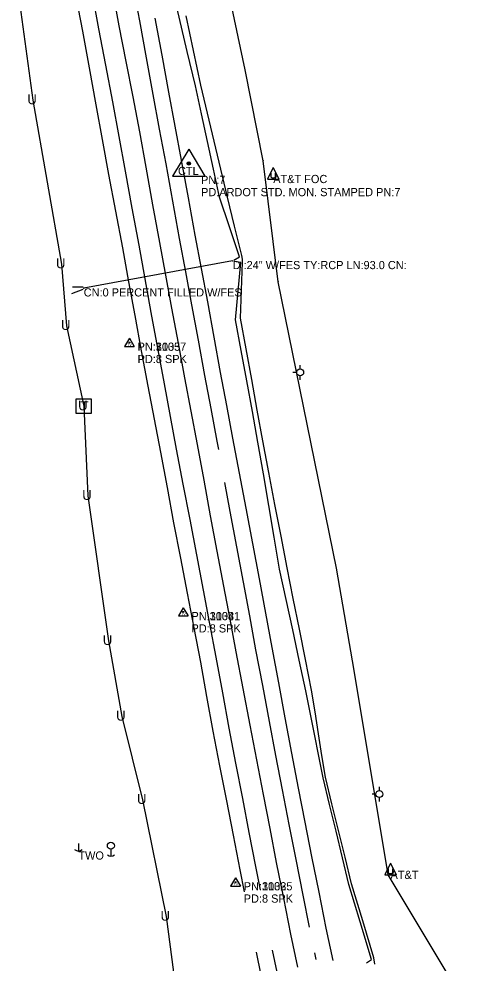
# Model space of a CAD drawing. Extents: x 954793 to 988390, y 1867850 to 1924428.
# Drawn here: x 986304 to 986578, y 1872784 to 1873361 of the extents above; entities that cross this region are included whole.
import ezdxf

# ---------------------------------------------------------------- set-up
doc = ezdxf.new("R2010")
doc.units = 0
for name, color, linetype in [('Default', 7, 'Continuous'), ('S_CROSS_DRAIN', 7, 'Continuous'), ('S_CROSS_DRAIN_ANNOT', 7, 'Continuous'), ('S_DITCHLINE', 7, 'Continuous'), ('S_DRG_PT_SYM', 7, 'Continuous'), ('S_EDGE_PAVEMENT', 7, 'Continuous'), ('S_FIBER_OPTIC_CABLE', 7, 'Continuous'), ('S_PAVEMENT_CROWN', 7, 'Continuous'), ('S_PRIMARY_CTL', 7, 'Continuous'), ('S_PRIMARY_CTL_ANNOT', 7, 'Continuous'), ('S_SECONDARY_CTL', 7, 'Continuous'), ('S_SECONDARY_CTL_ANNOT', 7, 'Continuous'), ('S_SHOULDER', 7, 'Continuous'), ('S_TELEPHONE_UTILITIES', 7, 'Continuous'), ('S_UNDERGROUND_CABLE', 7, 'Continuous'), ('S_UTILITY_POLE', 7, 'Continuous'), ('S_UTILITY_POLE_ANNOT', 7, 'Continuous'), ('S_UTL_PT_SYM', 7, 'Continuous')]:
    doc.layers.add(name, color=color, linetype=linetype)

msp = doc.modelspace()

# ---------------------------------------------------------------- linework, layer by layer
at = {"layer": 'S_CROSS_DRAIN'}
msp.add_line((986434.69, 1873213.21), (986343.69, 1873196.53), dxfattribs=at)
at = {"layer": 'S_DITCHLINE'}
for points in [[(986435.42, 1873213.76), (986438.85, 1873215.8), (986432.77, 1873234), (986426.69, 1873252.2), (986422.99, 1873269.18), (986419.3, 1873286.16), (986415.6, 1873303.13), (986411.91, 1873320.11), (986406.97, 1873341.11), (986402.04, 1873362.11), (986397.11, 1873383.11), (986392.18, 1873404.11), (986388.86, 1873426.29), (986385.55, 1873448.47), (986382.24, 1873470.66), (986378.93, 1873492.84), (986375.09, 1873512.77), (986371.25, 1873532.7), (986367.41, 1873552.63), (986363.56, 1873572.56), (986362.36, 1873585.5), (986361.16, 1873598.44), (986359.96, 1873611.38), (986358.76, 1873624.32)], [(986521.7, 1872783.76), (986520.94, 1872787.66), (986514.19, 1872810.27), (986507.44, 1872832.88), (986503.43, 1872849.14), (986499.42, 1872865.41), (986495.41, 1872881.67), (986491.4, 1872897.94), (986489.29, 1872911.23), (986487.19, 1872924.53), (986485.09, 1872937.83), (986482.98, 1872951.12), (986479.23, 1872969.79), (986475.48, 1872988.45), (986471.73, 1873007.11), (986467.97, 1873025.77), (986464.27, 1873045.16), (986460.57, 1873064.55), (986456.87, 1873083.95), (986453.16, 1873103.34), (986449.75, 1873122.08), (986446.34, 1873140.82), (986442.92, 1873159.57), (986439.51, 1873178.31), (986440.11, 1873195.38), (986440.71, 1873212.44), (986440.64, 1873214.32), (986440.22, 1873216.64), (986435.9, 1873234.45), (986431.59, 1873252.25), (986427.51, 1873269.34), (986423.43, 1873286.43), (986419.34, 1873303.51), (986415.26, 1873320.6), (986410.78, 1873341.77), (986406.29, 1873362.93)], [(986516.59, 1872784.67), (986519.56, 1872786.67), (986512.64, 1872809.59), (986505.72, 1872832.51), (986501.8, 1872848.77), (986497.88, 1872865.04), (986493.96, 1872881.3), (986490.04, 1872897.57), (986487.39, 1872910.87), (986484.74, 1872924.17), (986482.09, 1872937.47), (986479.44, 1872950.78), (986475.44, 1872969.36), (986471.43, 1872987.95), (986467.43, 1873006.54), (986463.43, 1873025.12), (986460.11, 1873044.48), (986456.8, 1873063.85), (986453.49, 1873083.21), (986450.18, 1873102.57), (986446.75, 1873121.25), (986443.33, 1873139.94), (986439.9, 1873158.62), (986436.48, 1873177.3), (986438.08, 1873194.76), (986439.68, 1873212.23), (986435.43, 1873212.84)], [(986336.41, 1873193.41), (986343.25, 1873196.07)], [(986343.25, 1873197.12), (986336.72, 1873197.18)]]:
    msp.add_lwpolyline(points, dxfattribs=at)
at = {"layer": 'S_DRG_PT_SYM'}
for points in [[(986434.69, 1873213.21), (986434.69, 1873213.26), (986434.69, 1873213.21), (986434.64, 1873213.21), (986434.69, 1873213.21), (986434.69, 1873213.16), (986434.69, 1873213.21), (986434.74, 1873213.21)], [(986343.69, 1873196.53), (986343.69, 1873196.58), (986343.69, 1873196.53), (986343.64, 1873196.53), (986343.69, 1873196.53), (986343.69, 1873196.48), (986343.69, 1873196.53), (986343.74, 1873196.53)]]:
    msp.add_lwpolyline(points, dxfattribs=at)
at = {"layer": 'S_EDGE_PAVEMENT'}
for points in [[(986426.19, 1873098.01), (986425.24, 1873103.12), (986421.48, 1873123.18), (986417.73, 1873143.25), (986413.77, 1873164.83), (986409.81, 1873186.41), (986406.05, 1873206.65), (986402.28, 1873226.89), (986398.13, 1873249.68), (986393.98, 1873272.47), (986390.07, 1873293.63), (986386.16, 1873314.79), (986382.03, 1873337.27), (986377.89, 1873359.75), (986373.87, 1873381.17)], [(986451.69, 1872829.25), (986448.84, 1872843.47), (986444.84, 1872864.25), (986440.84, 1872885.03), (986436.75, 1872906.48), (986432.65, 1872927.93), (986428.62, 1872949.58), (986424.59, 1872971.22), (986420.71, 1872991.74), (986416.84, 1873012.25), (986412.75, 1873033.78), (986408.66, 1873055.32), (986404.54, 1873076.85), (986400.43, 1873098.37), (986396.71, 1873118.33), (986393, 1873138.29), (986388.96, 1873160.02), (986384.92, 1873181.75), (986381.2, 1873202.29), (986377.48, 1873222.83), (986373.31, 1873245.42), (986369.15, 1873268.01), (986365.26, 1873289.17), (986361.38, 1873310.33), (986357.17, 1873332.67), (986352.97, 1873355), (986349.11, 1873376.37)], [(986481.73, 1872806.46), (986477.83, 1872825.99), (986473.48, 1872847.78), (986469.3, 1872869.03), (986465.13, 1872890.29), (986461.15, 1872911.19), (986457.18, 1872932.09), (986453.06, 1872953.95), (986448.94, 1872975.81), (986445.19, 1872996.43), (986441.44, 1873017.05), (986437.33, 1873038.68), (986433.22, 1873060.3), (986429.92, 1873077.99)], [(986461.86, 1872778.95), (986459.12, 1872792.3)], [(986485.85, 1872786.58), (986484.96, 1872790.84)]]:
    msp.add_lwpolyline(points, dxfattribs=at)
at = {"layer": 'S_FIBER_OPTIC_CABLE'}
for p, q in [((986442.44, 1873329.92), (986423.35, 1873418.7)), ((986453.32, 1873274.42), (986442.44, 1873329.92)), ((986462.51, 1873200.55), (986453.32, 1873274.42)), ((986498.28, 1873025.61), (986462.51, 1873200.55)), ((986509.05, 1872963.19), (986498.28, 1873025.61)), ((986529.76, 1872838.45), (986509.05, 1872963.19)), ((986578.03, 1872758.24), (986529.76, 1872838.45))]:
    msp.add_line(p, q, dxfattribs=at)
at = {"layer": 'S_PAVEMENT_CROWN'}
msp.add_lwpolyline([(986474.5, 1872781.91), (986470.27, 1872802.2), (986465.94, 1872824.11), (986461.6, 1872846.01), (986457.54, 1872866.77), (986453.48, 1872887.52), (986449.5, 1872908.65), (986445.51, 1872929.79), (986441.22, 1872952.15), (986436.93, 1872974.5), (986433.17, 1872994.53), (986429.4, 1873014.55), (986425.32, 1873036.08), (986421.24, 1873057.61), (986417.2, 1873079.4), (986413.17, 1873101.19), (986409.37, 1873121.49), (986405.56, 1873141.79), (986401.58, 1873163.08), (986397.6, 1873184.37), (986393.86, 1873204.47), (986390.13, 1873224.56), (986386.01, 1873247.57), (986381.9, 1873270.59), (986377.9, 1873292), (986373.9, 1873313.41), (986369.67, 1873335.08), (986365.43, 1873356.75), (986361.38, 1873378.41)], dxfattribs=at)
at = {"layer": 'S_PRIMARY_CTL'}
for p, q in [((986407.89, 1873281.46), (986397.86, 1873264.95)), ((986407.89, 1873281.46), (986417.72, 1873264.95)), ((986397.86, 1873264.95), (986417.72, 1873264.95))]:
    msp.add_line(p, q, dxfattribs=at)
for radius in [1.04, 0.609, 0.344]:
    msp.add_circle((986407.89, 1873272.76), radius, dxfattribs=at)
at = {"layer": 'S_SECONDARY_CTL'}
for p, q in [((986371.61, 1873165.98), (986368.6, 1873161.03)), ((986371.61, 1873165.98), (986374.56, 1873161.03)), ((986368.6, 1873161.03), (986374.56, 1873161.03)), ((986404.54, 1873001.48), (986401.53, 1872996.52)), ((986401.53, 1872996.52), (986407.49, 1872996.52)), ((986404.54, 1873001.48), (986407.49, 1872996.52)), ((986436.49, 1872836.5), (986433.48, 1872831.54)), ((986436.49, 1872836.5), (986439.44, 1872831.54)), ((986433.48, 1872831.54), (986439.44, 1872831.54))]:
    msp.add_line(p, q, dxfattribs=at)
for centre, radius in [((986371.61, 1873163.37), 0.311), ((986371.61, 1873163.37), 0.183), ((986371.61, 1873163.37), 0.103), ((986404.54, 1872998.87), 0.311), ((986404.54, 1872998.87), 0.183), ((986404.54, 1872998.87), 0.103), ((986436.49, 1872833.89), 0.311), ((986436.49, 1872833.89), 0.183), ((986436.49, 1872833.89), 0.103)]:
    msp.add_circle(centre, radius, dxfattribs=at)
at = {"layer": 'S_SHOULDER'}
for points in [[(986441.99, 1872827.93), (986439.29, 1872841.48), (986435.2, 1872862.52), (986431.11, 1872883.55), (986426.92, 1872904.84), (986422.73, 1872926.13), (986418.98, 1872947.19), (986415.24, 1872968.25), (986411.14, 1872989.3), (986407.05, 1873010.34), (986402.95, 1873031.82), (986398.85, 1873053.31), (986394.83, 1873074.85), (986390.81, 1873096.39), (986386.95, 1873116.61), (986383.1, 1873136.83), (986379.07, 1873158.42), (986375.04, 1873180.01), (986371.34, 1873200.57), (986367.64, 1873221.14), (986363.37, 1873243.59), (986359.1, 1873266.04), (986355.23, 1873287.3), (986351.37, 1873308.55), (986347.23, 1873331.05), (986343.09, 1873353.54), (986339.03, 1873374.66)], [(986496.17, 1872786.05), (986491.96, 1872805.79), (986487.5, 1872827.7), (986483.05, 1872849.61), (986479, 1872870.47), (986474.95, 1872891.33), (986470.87, 1872912.74), (986466.8, 1872934.15), (986462.85, 1872955.65), (986458.91, 1872977.15), (986455, 1872998.17), (986451.1, 1873019.19), (986447.02, 1873040.7), (986442.94, 1873062.21), (986438.89, 1873083.59), (986434.84, 1873104.97), (986431.08, 1873125.02), (986427.31, 1873145.06), (986423.42, 1873166.66), (986419.53, 1873188.27), (986415.71, 1873208.58), (986411.88, 1873228.9), (986407.68, 1873251.83), (986403.47, 1873274.76), (986399.57, 1873295.48), (986395.67, 1873316.21), (986391.54, 1873338.85), (986387.42, 1873361.49)], [(986452.21, 1872777.16), (986449.35, 1872791.14)]]:
    msp.add_lwpolyline(points, dxfattribs=at)
at = {"layer": 'S_TELEPHONE_UTILITIES'}
msp.add_lwpolyline([(986339.16, 1873120.03), (986339.16, 1873129.03), (986348.16, 1873129.03), (986348.16, 1873120.03)], close=True, dxfattribs=at)
at = {"layer": 'S_UNDERGROUND_CABLE'}
for p, q in [((986312.84, 1873311.49), (986304.04, 1873375.26)), ((986330.36, 1873211.31), (986312.84, 1873311.49)), ((986459.52, 1873270.3), (986456, 1873263.21)), ((986459.52, 1873270.3), (986463.01, 1873263.21)), ((986456, 1873263.21), (986463.01, 1873263.21)), ((986458.32, 1873264.45), (986458.32, 1873266.89)), ((986458.94, 1873263.79), (986458.32, 1873264.45)), ((986460.14, 1873263.79), (986458.94, 1873263.79)), ((986460.68, 1873264.45), (986460.14, 1873263.79)), ((986460.68, 1873266.89), (986460.68, 1873264.45)), ((986333.38, 1873173.66), (986330.36, 1873211.31)), ((986343.89, 1873124.55), (986333.38, 1873173.66)), ((986346.4, 1873069.84), (986343.89, 1873124.55)), ((986358.97, 1872981.24), (986346.4, 1873069.84)), ((986367.1, 1872935.11), (986358.97, 1872981.24)), ((986379.87, 1872884.23), (986367.1, 1872935.11)), ((986394.27, 1872812.94), (986379.87, 1872884.23)), ((986531.19, 1872845.46), (986527.67, 1872838.37)), ((986529.99, 1872839.61), (986529.99, 1872842.05)), ((986531.19, 1872845.46), (986534.68, 1872838.37)), ((986532.35, 1872842.05), (986532.35, 1872839.61)), ((986527.67, 1872838.37), (986534.68, 1872838.37)), ((986530.61, 1872838.95), (986529.99, 1872839.61)), ((986531.81, 1872838.95), (986530.61, 1872838.95)), ((986532.35, 1872839.61), (986531.81, 1872838.95)), ((986401.28, 1872759.32), (986394.27, 1872812.94))]:
    msp.add_line(p, q, dxfattribs=at)
at = {"layer": 'S_UTILITY_POLE'}
for p, q in [((986475.98, 1873147.27), (986475.98, 1873149.51)), ((986473.88, 1873145.13), (986471.56, 1873145.13)), ((986476.05, 1873140.72), (986476.05, 1873143.04)), ((986522.33, 1872887.66), (986520, 1872887.66)), ((986524.42, 1872889.79), (986524.42, 1872892.04)), ((986524.5, 1872883.24), (986524.5, 1872885.56)), ((986340.41, 1872857.61), (986340.41, 1872852.89)), ((986360.27, 1872853.98), (986360.27, 1872849.74))]:
    msp.add_line(p, q, dxfattribs=at)
for centre in [(986475.98, 1873145.16), (986524.42, 1872887.68), (986360.26, 1872856.16)]:
    msp.add_circle(centre, 2.13, dxfattribs=at)
for centre, radius in [((986340.47, 1872856.31), 3.41), ((986360.26, 1872852.85), 3.09)]:
    msp.add_arc(centre, radius, 226.39718, 313.60282, dxfattribs=at)
at = {"layer": 'S_UTL_PT_SYM'}
for points in [[(986442.44, 1873329.92), (986442.44, 1873329.97), (986442.44, 1873329.92), (986442.39, 1873329.92), (986442.44, 1873329.92), (986442.44, 1873329.87), (986442.44, 1873329.92), (986442.49, 1873329.92)], [(986453.32, 1873274.42), (986453.32, 1873274.47), (986453.32, 1873274.42), (986453.27, 1873274.42), (986453.32, 1873274.42), (986453.32, 1873274.37), (986453.32, 1873274.42), (986453.37, 1873274.42)], [(986462.51, 1873200.55), (986462.51, 1873200.6), (986462.51, 1873200.55), (986462.46, 1873200.55), (986462.51, 1873200.55), (986462.51, 1873200.5), (986462.51, 1873200.55), (986462.56, 1873200.55)], [(986498.28, 1873025.61), (986498.28, 1873025.66), (986498.28, 1873025.61), (986498.23, 1873025.61), (986498.28, 1873025.61), (986498.28, 1873025.56), (986498.28, 1873025.61), (986498.33, 1873025.61)], [(986509.05, 1872963.19), (986509.05, 1872963.24), (986509.05, 1872963.19), (986509, 1872963.19), (986509.05, 1872963.19), (986509.05, 1872963.14), (986509.05, 1872963.19), (986509.1, 1872963.19)], [(986529.76, 1872838.45), (986529.76, 1872838.5), (986529.76, 1872838.45), (986529.71, 1872838.45), (986529.76, 1872838.45), (986529.76, 1872838.4), (986529.76, 1872838.45), (986529.81, 1872838.45)]]:
    msp.add_lwpolyline(points, dxfattribs=at)

# ---------------------------------------------------------------- texts
at = {"layer": 'Default'}
for p in [(986309.21, 1873308.94), (986326.73, 1873208.76), (986329.75, 1873171.11), (986340.26, 1873122.01), (986342.77, 1873067.3), (986355.34, 1872978.7), (986363.47, 1872932.57), (986376.24, 1872881.69), (986390.64, 1872810.39)]:
    msp.add_text('U', height=6, rotation=360, dxfattribs=at).set_placement(p)
at = {"layer": 'S_CROSS_DRAIN_ANNOT'}
for s, p in [('DI:24" W/FES TY:RCP LN:93.0 CN:', (986434.69, 1873208.21)), ('CN:0 PERCENT FILLED W/FES', (986343.69, 1873191.53))]:
    msp.add_text(s, height=5, dxfattribs=at).set_placement(p)
at = {"layer": 'S_PRIMARY_CTL'}
msp.add_text('CTL', height=5, rotation=360, dxfattribs=at).set_placement((986401.31, 1873265.68))
at = {"layer": 'S_PRIMARY_CTL_ANNOT'}
for s, p in [('PN:7', (986415.39, 1873260.26)), ('PD:ARDOT STD. MON. STAMPED PN:7', (986415.39, 1873252.76))]:
    msp.add_text(s, height=5, dxfattribs=at).set_placement(p)
at = {"layer": 'S_SECONDARY_CTL'}
for p in [(986370.41, 1873161.36), (986403.33, 1872996.85), (986435.29, 1872831.87)]:
    msp.add_text('TV', height=1.5, rotation=360, dxfattribs=at).set_placement(p)
at = {"layer": 'S_SECONDARY_CTL_ANNOT'}
for s, p in [('PN:1135', (986376.61, 1873158.37)), ('PN:30037', (986376.61, 1873158.37)), ('PD:8 SPK', (986376.61, 1873150.87)), ('PD:8 SPK', (986376.61, 1873150.87)), ('PN:1134', (986409.54, 1872993.87)), ('PN:30031', (986409.54, 1872993.87)), ('PD:8 SPK', (986409.54, 1872986.37)), ('PD:8 SPK', (986409.54, 1872986.37)), ('PN:1133', (986441.49, 1872828.89)), ('PN:30025', (986441.49, 1872828.89)), ('PD:8 SPK', (986441.49, 1872821.39)), ('PD:8 SPK', (986441.49, 1872821.39))]:
    msp.add_text(s, height=5, dxfattribs=at).set_placement(p)
at = {"layer": 'S_TELEPHONE_UTILITIES'}
msp.add_text('T', height=6, rotation=360, dxfattribs=at).set_placement((986341.72, 1873121.53))
at = {"layer": 'S_UTILITY_POLE_ANNOT'}
for s, p in [('AT&T FOC', (986459.52, 1873260.76)), ('TWO', (986340.42, 1872847.67)), ('AT&T', (986531.19, 1872835.93))]:
    msp.add_text(s, height=5, dxfattribs=at).set_placement(p)

doc.saveas('drawing.dxf')
